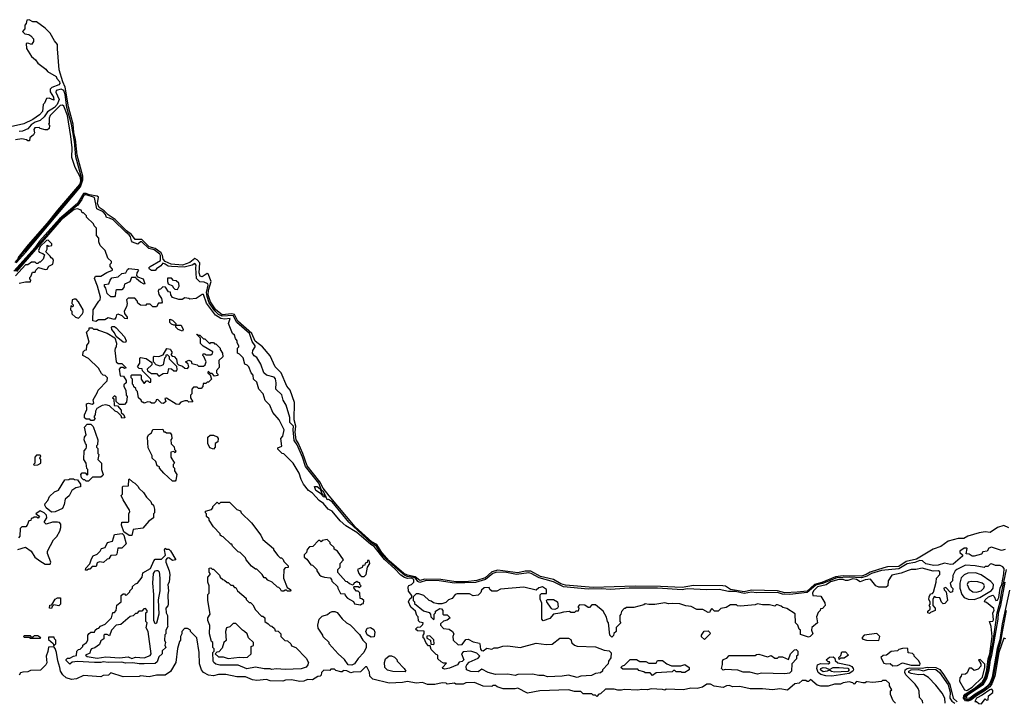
# Model space of a CAD drawing. Extents: x 2737310 to 2869991, y 870230 to 1012730.
# Tile 466 of 479: x 2830379 to 2838339, y 925731 to 931240. Entities that reach past the tile are written whole.
import ezdxf

# ---------------------------------------------------------------- set-up
doc = ezdxf.new("R2010")
doc.units = 0

msp = doc.modelspace()

# ---------------------------------------------------------------- linework, layer by layer
at = {"layer": '0CON02XD'}
for points in [[(2830349.5, 929275), (2830428.9, 929361.1), (2830547.4, 929505), (2830870.5, 929889.5), (2830889.6, 929945), (2830888.1, 929975), (2830842.8, 930145), (2830831.4, 930275), (2830817.1, 930327.1), (2830810.6, 930395), (2830772.4, 930535), (2830747.5, 930695), (2830727.1, 930737.1), (2830696.7, 930835), (2830685.7, 931005.7), (2830685, 931040), (2830660.3, 931070.3), (2830625, 931132), (2830585, 931172), (2830515, 931222.5), (2830485, 931223.3), (2830455, 931240), (2830437.5, 931235), (2830431.7, 931208.3), (2830420, 931195), (2830420, 931165), (2830402.5, 931145), (2830420, 931125), (2830451.7, 931121.7), (2830470, 931110), (2830490, 931085), (2830490, 931065), (2830475, 931040), (2830445, 931050), (2830431.7, 931048.3), (2830435, 931007.5), (2830475, 930943.3), (2830506.7, 930915), (2830525, 930887.5), (2830589.1, 930839.1), (2830605, 930820), (2830675, 930780), (2830680, 930765), (2830701.7, 930741.7), (2830702.5, 930725), (2830695, 930713.3), (2830638, 930692), (2830625, 930677.5), (2830626.1, 930656.1), (2830653.3, 930615), (2830655, 930590), (2830616.4, 930606.4), (2830595, 930602.5), (2830580, 930565), (2830570, 930555), (2830562.7, 930497.3), (2830539.3, 930470.7), (2830485, 930432.9), (2830412.5, 930397.5), (2830195, 930349.6)], [(2830341.7, 929278.3), (2830555, 929527.2), (2830865.4, 929894.6), (2830879, 929925), (2830881.9, 929955), (2830831.8, 930131.8), (2830822.1, 930255), (2830797.5, 930395), (2830760.6, 930530.6), (2830745.4, 930635), (2830735, 930668.8), (2830715, 930679.2), (2830673, 930667), (2830670, 930655), (2830698, 930595), (2830681.9, 930555), (2830659.8, 930530.2), (2830603.3, 930495), (2830576.7, 930455), (2830543.9, 930426.1), (2830505, 930410.8), (2830470.7, 930389.3), (2830445, 930356.7), (2830401.7, 930338.3), (2830375, 930337.5)], [(2830366.5, 929315), (2830450.2, 929419.8), (2830605, 929594.7), (2830688.3, 929701.7), (2830865, 929909.1), (2830873.8, 929935), (2830870.3, 929965), (2830826.2, 930045), (2830800, 930125), (2830803.8, 930205), (2830792.5, 930295), (2830764.2, 930465), (2830735, 930540), (2830725, 930548.8), (2830705, 930546), (2830624, 930465), (2830616.2, 930445), (2830617.5, 930405), (2830612.5, 930395), (2830620, 930385), (2830618.3, 930361.7), (2830605, 930350), (2830585, 930350), (2830545, 930360), (2830535, 930370), (2830500, 930365), (2830493, 930353), (2830497.5, 930325), (2830491.7, 930308.3), (2830460, 930285), (2830458.3, 930261.7), (2830445, 930260), (2830435, 930270), (2830395, 930276.7), (2830345, 930270)], [(2838375, 927131.9), (2838335, 927151.4), (2838283.8, 927135), (2838225, 927095.7), (2838185, 927100), (2838135, 927092), (2838045, 927065.5), (2838012.6, 927047.4), (2837965, 927047.3), (2837885, 927025.4), (2837826.6, 926983.4), (2837765, 926961.5), (2837629.3, 926880.7), (2837545, 926860.9), (2837485, 926821.2), (2837395, 926816.7), (2837365, 926809.1), (2837255, 926775.3), (2837221.4, 926755), (2837185, 926742.4), (2837035, 926745.3), (2836973.7, 926736.3), (2836865, 926691.7), (2836805, 926675.3), (2836745, 926622.4), (2836665, 926612.4), (2836565, 926608.8), (2836505, 926624.1), (2836295, 926628.8), (2836234.7, 926615.3), (2836125, 926635.9), (2836085, 926662.2), (2836064.6, 926665.4), (2835825, 926668.2), (2835735, 926649.7), (2835558.6, 926658.6), (2835355, 926660.7), (2835015, 926651.2), (2834790.7, 926670.7), (2834755, 926679.3), (2834695, 926714.6), (2834590, 926740), (2834511.5, 926781.5), (2834465, 926782.4), (2834405, 926770), (2834245, 926791.3), (2834195, 926776.8), (2834141, 926729), (2834075, 926707.2), (2833985, 926697.8), (2833905, 926697.2), (2833784.7, 926715.3), (2833655, 926719.3), (2833615, 926707.1), (2833577, 926737), (2833515, 926749.7), (2833483.6, 926763.6), (2833367.1, 926865), (2833305.3, 926935), (2833267.2, 926997.2), (2833225, 927020.3), (2833092.3, 927142.3), (2832880.5, 927390.5), (2832833.4, 927453.4), (2832806, 927505), (2832704.3, 927634.3), (2832668.7, 927735), (2832629, 927819), (2832613.9, 927845), (2832606, 927905), (2832612.2, 927955), (2832598.9, 928005), (2832601.2, 928145), (2832565, 928246.7), (2832538.6, 928278.6), (2832493.3, 928385), (2832445.5, 928435.5), (2832403, 928523), (2832342, 928595), (2832282.3, 928642.3), (2832256.4, 928705), (2832143.6, 928803.6), (2832115, 928856.1), (2832095, 928862.8), (2832015, 928855.3), (2831964.4, 928894.4), (2831920.8, 928960.8), (2831902.1, 929015), (2831904.2, 929055), (2831927.7, 929125), (2831903.6, 929186.4), (2831895, 929187.5), (2831855, 929161.4), (2831838.3, 929168.3), (2831830.4, 929195), (2831834.5, 929275), (2831815, 929298.9), (2831795, 929311.1), (2831755, 929278.8), (2831695, 929255.9), (2831602.9, 929262.9), (2831555, 929285.4), (2831537.5, 929305), (2831533.4, 929335), (2831521.8, 929355), (2831475, 929390.6), (2831425, 929405.4), (2831365, 929464.6), (2831313.6, 929463.6), (2831282.9, 929505), (2831243.6, 929533.6), (2831151.5, 929625), (2831092.9, 929662.9), (2831062.9, 929695), (2831022.5, 929722.5), (2831007.3, 929755), (2831015.7, 929805), (2831003.9, 929813.9), (2830944.3, 929824.3), (2830915, 929836.4), (2830895, 929835.3), (2830845.5, 929754.5), (2830735, 929660.6), (2830699.7, 929630.3), (2830540.2, 929449.8), (2830500.3, 929395), (2830332, 929208)], [(2838345, 926957.5), (2838315, 926950), (2838235, 926977.5), (2838215, 926967.5), (2838200, 926945), (2838165, 926940), (2838155, 926920), (2838095, 926903.3), (2838080, 926905), (2838055, 926920), (2838031.7, 926921.7), (2838040, 926965), (2838035, 926970), (2838015, 926967.5), (2837980, 926945), (2837980, 926935), (2838000, 926915), (2838000, 926905), (2837925, 926840), (2837905, 926837.5), (2837855, 926848.6), (2837805, 926830), (2837769.3, 926829.3), (2837705, 926843.3), (2837676.7, 926866.7), (2837655, 926868), (2837615, 926852), (2837555, 926842.5), (2837485, 926801.4), (2837347, 926787), (2837265, 926764.4), (2837227.1, 926742.9), (2837185, 926729.2), (2837085.9, 926734.1), (2836985, 926729.5), (2836868.1, 926681.9), (2836815, 926669.1), (2836745, 926609.2), (2836605, 926594.3), (2836546.2, 926596.2), (2836505, 926609.5), (2836335, 926608.1), (2836295, 926612.9), (2836235, 926602.2), (2836165, 926618.2), (2836108, 926618), (2836035, 926633.8), (2835935, 926631.2), (2835775, 926640.8), (2835735, 926632.5), (2835535, 926646.2), (2835305, 926645.4), (2835155, 926635.6), (2835081.3, 926638.7), (2834975, 926637.8), (2834775, 926656.5), (2834695, 926697.8), (2834578.8, 926728.8), (2834513.8, 926765), (2834495, 926769.1), (2834395.4, 926755.4), (2834315, 926771.5), (2834235, 926774), (2834204.2, 926765), (2834145.5, 926714.5), (2834065, 926690.5), (2833895, 926685.9), (2833770, 926705), (2833665, 926707.2), (2833615, 926690.9), (2833598.7, 926698.7), (2833578.2, 926725), (2833565, 926731.9), (2833510.5, 926740.5), (2833489.7, 926749.7), (2833435, 926797.1), (2833340.8, 926880.8), (2833298.9, 926928.9), (2833263.8, 926985), (2833221.4, 927011.4), (2833039.1, 927179.1), (2832905, 927344), (2832875, 927362.5), (2832865, 927360), (2832855, 927390), (2832845, 927380), (2832835, 927382.5), (2832811.7, 927411.7), (2832774, 927435), (2832763.6, 927466.4), (2832785, 927466.7), (2832807.5, 927447.5), (2832821.7, 927411.7), (2832845, 927390), (2832850, 927390), (2832846.2, 927405), (2832835.7, 927425), (2832818.3, 927438.3), (2832796.5, 927495), (2832688.9, 927628.9), (2832664.2, 927705), (2832621.4, 927805), (2832598.5, 927838.5), (2832589.4, 927925), (2832593.3, 927955), (2832562.5, 927985), (2832563.3, 928025), (2832533.3, 928125), (2832510, 928165), (2832497, 928207), (2832450, 928255), (2832452.5, 928305), (2832447, 928337), (2832435, 928350), (2832375, 928367.5), (2832352.5, 928385), (2832327.5, 928455), (2832295, 928510), (2832273.6, 928523.6), (2832260, 928545), (2832262.5, 928565), (2832282.5, 928595), (2832282.5, 928605), (2832258.1, 928638.1), (2832237.8, 928705), (2832133.6, 928793.6), (2832105, 928849.2), (2832015, 928843.2), (2831986.7, 928856.7), (2831955.7, 928885.7), (2831911.7, 928951.7), (2831893.5, 929003.5), (2831890, 929035), (2831902, 929095), (2831898.8, 929105), (2831869.3, 929119.3), (2831835, 929120), (2831808.3, 929148.3), (2831802.5, 929235), (2831806.7, 929255), (2831795, 929270), (2831773.3, 929256.7), (2831708.9, 929241.1), (2831605.5, 929245.5), (2831578, 929248), (2831556.2, 929265), (2831535, 929272.5), (2831519.7, 929250.3), (2831485, 929226.2), (2831475, 929212.5), (2831445, 929214), (2831427.5, 929225), (2831422.5, 929235), (2831432.5, 929245), (2831515.9, 929294.1), (2831518.5, 929335), (2831513.1, 929345), (2831465, 929381.1), (2831421.8, 929391.8), (2831365, 929444), (2831354.5, 929445.5), (2831335, 929426.2), (2831290.9, 929440.9), (2831281.9, 929451.9), (2831275.6, 929485), (2831265, 929502.5), (2831239.1, 929519.1), (2831135, 929621.9), (2831105, 929636.9), (2831080.8, 929640.8), (2831073.1, 929665), (2831055, 929686.2), (2831002.1, 929712.1), (2830985, 929804), (2830915, 929823.3), (2830905, 929825.3), (2830895, 929815.7), (2830882.5, 929787.5), (2830847.9, 929742.1), (2830775, 929688.1), (2830705.3, 929625), (2830603.8, 929506.2), (2830342.7, 929207.3)], [(2831020, 928965), (2831030, 928975), (2831033, 928997), (2831008.8, 929085), (2830983, 929147), (2830993, 929167), (2831035, 929167.5), (2831083, 929197), (2831130, 929215), (2831130, 929225), (2831110, 929245), (2831110, 929265), (2831120, 929275), (2831120, 929285), (2831091.7, 929311.7), (2831070, 929375), (2831030, 929415), (2831020, 929445), (2831020, 929475), (2831000, 929495), (2831000, 929555), (2830980, 929575), (2830975, 929590), (2830920, 929645), (2830920, 929655), (2830895, 929680), (2830885, 929680), (2830875, 929700), (2830845, 929712.5), (2830820, 929705), (2830715, 929622.5), (2830351.8, 929205)], [(2830375, 929110), (2830425, 929122.5), (2830465, 929120), (2830470, 929135), (2830460, 929145), (2830460, 929155), (2830470, 929165), (2830481.7, 929198.3), (2830505, 929200), (2830510, 929215), (2830531.7, 929238.3), (2830585, 929220), (2830600, 929225), (2830615, 929247.5), (2830647.5, 929265), (2830652.5, 929295), (2830647, 929307), (2830632.5, 929315), (2830625, 929330), (2830590, 929365), (2830600, 929385), (2830601.7, 929418.3), (2830615, 929410), (2830640, 929415), (2830638.3, 929428.3), (2830608.3, 929458.3), (2830595, 929456.7), (2830545, 929406), (2830530, 929375), (2830535, 929360), (2830565, 929350), (2830578.3, 929338.3), (2830570, 929305), (2830545, 929280), (2830535, 929280), (2830525, 929270), (2830515, 929270), (2830505, 929280), (2830475, 929280), (2830445, 929260), (2830425, 929257.5), (2830345, 929170)], [(2831145, 929000), (2831115, 929000), (2831087, 929027), (2831075, 929070), (2831063.3, 929085), (2831065, 929100), (2831100, 929105), (2831110, 929135), (2831125, 929153.3), (2831175, 929162.5), (2831205, 929187.5), (2831237, 929193), (2831249.3, 929220.7), (2831260.5, 929229.5), (2831335, 929220), (2831340, 929215), (2831326.4, 929193.6), (2831323.3, 929173.3), (2831332.5, 929162.5), (2831376.4, 929146.4), (2831390, 929105), (2831385, 929102.5), (2831355, 929117.5), (2831322.5, 929145), (2831317.5, 929157.5), (2831283, 929157), (2831269.3, 929120.7), (2831227, 929103), (2831220, 929075), (2831205, 929057.5), (2831165, 929056.7), (2831155, 929050), (2831151.7, 929008.3), (2831145, 929000)], [(2831655, 929060), (2831667.5, 929085), (2831665, 929110), (2831645, 929130), (2831621.7, 929131.7), (2831605, 929150), (2831575, 929150), (2831572.5, 929125), (2831580, 929105), (2831615, 929090), (2831620, 929075), (2831633, 929063), (2831655, 929060)], [(2838247.5, 926445), (2838257.5, 926465), (2838255, 926480), (2838195, 926530), (2838180, 926535), (2838185, 926550), (2838210, 926575), (2838245, 926590), (2838257, 926577), (2838270, 926545), (2838285, 926547.5), (2838295, 926570), (2838305.7, 926645), (2838320, 926675), (2838335, 926760), (2838338, 926805), (2838327, 926817), (2838305, 926827.5), (2838268.3, 926828.3), (2838235, 926842.5), (2838225, 926840), (2838205, 926820), (2838185, 926820), (2838175, 926812.5), (2838103, 926827), (2838025, 926832.5), (2837955, 926796.7), (2837942.5, 926785), (2837923, 926747), (2837920, 926705), (2837900, 926685), (2837910, 926655), (2837921.7, 926641.7), (2837920, 926615), (2837905, 926610), (2837865, 926650), (2837850, 926645), (2837851.7, 926631.7), (2837870, 926615), (2837880, 926545), (2837858.3, 926521.7), (2837845, 926520), (2837831.7, 926531.7), (2837818.3, 926568.3), (2837785, 926570), (2837771.7, 926578.3), (2837760, 926555), (2837760, 926505), (2837780, 926485), (2837780, 926465), (2837741.7, 926448.3), (2837735, 926440), (2837720, 926445), (2837721.7, 926458.3), (2837740, 926475), (2837740, 926495), (2837732.5, 926505), (2837740, 926515), (2837740, 926535), (2837730, 926555), (2837732.5, 926575), (2837741.7, 926598.3), (2837758.3, 926601.7), (2837767, 926613), (2837788.8, 926695), (2837790, 926725), (2837817.5, 926755), (2837817, 926777), (2837806.4, 926786.4), (2837765, 926783.8), (2837673.6, 926806.4), (2837623.6, 926796.4), (2837585, 926796.7), (2837561.7, 926788.3), (2837505, 926766.2), (2837429.5, 926750.5), (2837400, 926705), (2837396.7, 926665), (2837385, 926652.5), (2837325, 926652.5), (2837300, 926665), (2837257, 926717), (2837215, 926712.5), (2837175, 926697.5), (2837145, 926715.8), (2837115, 926721.4), (2837075, 926707.5), (2837055, 926707.5), (2837035, 926715.8), (2837000, 926715), (2836935, 926695.6), (2836898, 926672), (2836827.5, 926655), (2836797.5, 926625), (2836787.5, 926605), (2836790, 926585), (2836855, 926580), (2836887, 926527), (2836890, 926505), (2836868.3, 926481.7), (2836851.7, 926478.3), (2836850, 926465), (2836835, 926450), (2836820, 926415), (2836830, 926365), (2836781.7, 926328.3), (2836780, 926305), (2836790, 926275), (2836770, 926255), (2836755, 926250), (2836691.7, 926271.7), (2836690, 926305), (2836680, 926315), (2836670, 926345), (2836650, 926365), (2836648.3, 926438.3), (2836581.7, 926481.7), (2836548.3, 926488.3), (2836535, 926500), (2836505, 926510), (2836495, 926510), (2836485, 926500), (2836441.7, 926511.7), (2836385, 926510), (2836345, 926520), (2836325, 926510), (2836205, 926500), (2836183, 926503), (2836175, 926510), (2836125, 926510), (2836091.7, 926488.3), (2836048.3, 926481.7), (2836025, 926460), (2835995, 926460), (2835975, 926480), (2835960, 926465), (2835958.3, 926451.7), (2835945, 926447.5), (2835901.7, 926471.7), (2835853, 926473), (2835807, 926497), (2835763, 926503), (2835715, 926520), (2835655, 926522.5), (2835625, 926517.5), (2835595, 926527.5), (2835515, 926512.5), (2835465, 926512.5), (2835435, 926520), (2835425, 926510), (2835345, 926490), (2835285, 926490), (2835275, 926480), (2835265, 926480), (2835243, 926457), (2835240, 926435), (2835230, 926425), (2835230, 926375), (2835240, 926365), (2835201.7, 926328.3), (2835200, 926295), (2835181.7, 926278.3), (2835178.3, 926261.7), (2835165, 926250), (2835150, 926265), (2835140, 926365), (2835130, 926375), (2835121.7, 926411.7), (2835095, 926460), (2835035, 926510), (2835005, 926510), (2834985, 926490), (2834975, 926490), (2834947, 926507), (2834905, 926510), (2834890, 926495), (2834900, 926485), (2834895, 926460), (2834875, 926460), (2834865, 926450), (2834835, 926450), (2834825, 926457.5), (2834775, 926452.5), (2834745, 926442.5), (2834693.6, 926436.4), (2834665, 926400), (2834611.7, 926381.7), (2834600, 926395), (2834600, 926525), (2834587, 926557), (2834586.4, 926583.6), (2834587.5, 926592.5), (2834598.3, 926601.7), (2834636.7, 926603.3), (2834637.5, 926635), (2834605, 926657.5), (2834575, 926647.5), (2834555, 926630), (2834455, 926653.3), (2834265, 926637.5), (2834235, 926620), (2834195, 926620), (2834180, 926635), (2834175, 926650), (2834135, 926647.5), (2834111.7, 926628.3), (2834108.3, 926611.7), (2834085, 926590), (2834045, 926582.5), (2834015, 926600), (2833915, 926600), (2833900, 926595), (2833875, 926562.5), (2833845, 926550), (2833825, 926530), (2833791.7, 926518.3), (2833758.3, 926518.3), (2833725, 926527.5), (2833705, 926540), (2833690, 926545), (2833647, 926587), (2833605, 926600), (2833585, 926600), (2833560, 926575), (2833560, 926545), (2833570, 926535), (2833571.7, 926521.7), (2833643, 926463), (2833688.3, 926448.3), (2833700, 926435), (2833703, 926413), (2833725, 926392.5), (2833730, 926395), (2833730, 926435), (2833740, 926445), (2833741.7, 926458.3), (2833775, 926480), (2833788.3, 926478.3), (2833800, 926465), (2833800, 926435), (2833805, 926430), (2833835, 926430), (2833860, 926405), (2833835, 926387.5), (2833805, 926380), (2833781.7, 926358.3), (2833780, 926345), (2833805, 926320), (2833850, 926315), (2833877.5, 926295), (2833887.5, 926275), (2833880, 926255), (2833882.5, 926225), (2833925, 926186.7), (2833955, 926190), (2833985, 926230), (2834005, 926232.5), (2834045, 926212.5), (2834095, 926200), (2834100, 926195), (2834103, 926153), (2834111.7, 926141.7), (2834125, 926140), (2834155, 926160), (2834195, 926152.5), (2834215, 926162.5), (2834245, 926163.3), (2834285, 926176.2), (2834325, 926178.8), (2834425, 926166.7), (2834555, 926200), (2834635, 926188.8), (2834685, 926192.5), (2834745, 926240), (2834815, 926240), (2834835, 926230), (2834843, 926203), (2834863.6, 926183.6), (2834885, 926177.5), (2835035, 926170), (2835103, 926143), (2835145, 926140), (2835161.7, 926121.7), (2835157, 926083), (2835140, 926055), (2835137, 926033), (2835090, 925985), (2835090, 925975), (2835075, 925960), (2835033, 925957), (2835001.7, 925938.3), (2834916.7, 925933.3), (2834885, 925922.5), (2834815, 925942.5), (2834765, 925933.3), (2834645, 925930), (2834615, 925940), (2834575, 925940), (2834525, 925950), (2834405, 925947.5), (2834385, 925940), (2834325, 925950), (2834225, 925947.5), (2834165, 925962.5), (2834115, 925990), (2834085, 925970), (2834025, 925972.5), (2833990, 925985), (2833987.5, 926015), (2833993, 926027), (2834011.7, 926048.3), (2834085, 926080), (2834100, 926095), (2834075, 926120), (2834025, 926137.5), (2833965, 926130), (2833950, 926115), (2833970, 926065), (2833957, 926053), (2833931.7, 926048.3), (2833917.5, 926025), (2833855, 925998.8), (2833815, 925991.2), (2833800, 925995), (2833797.5, 926005), (2833828.3, 926038.3), (2833805, 926040), (2833785, 926050), (2833760, 926075), (2833760, 926105), (2833745, 926110), (2833705, 926150), (2833698.3, 926178.3), (2833685, 926180), (2833665, 926200), (2833648.3, 926238.3), (2833640, 926245), (2833640, 926265), (2833650, 926275), (2833648.3, 926298.3), (2833595, 926300), (2833580, 926315), (2833595, 926330), (2833618.3, 926331.7), (2833638.3, 926351.7), (2833640, 926365), (2833615, 926370), (2833601.7, 926381.7), (2833600, 926415), (2833590, 926425), (2833578.3, 926458.3), (2833541.7, 926491.7), (2833522.5, 926535), (2833531.7, 926558.3), (2833548.3, 926571.7), (2833550, 926585), (2833522, 926622), (2833518.6, 926655), (2833525, 926666.7), (2833546.1, 926673.9), (2833566.1, 926693.9), (2833564, 926715), (2833546.7, 926725), (2833514.1, 926724.1), (2833491.1, 926731.1), (2833461.5, 926751.5), (2833410.9, 926800.9), (2833327, 926877), (2833245, 926982.5), (2833217.4, 926997.4), (2833105, 927095.6), (2833015, 927150), (2832970, 927190), (2832905, 927266.7), (2832873.6, 927283.6), (2832835, 927328.8), (2832800, 927355), (2832745, 927413.3), (2832712.5, 927435), (2832672.5, 927485), (2832653.6, 927523.6), (2832638.8, 927575), (2832590, 927655), (2832515, 927730), (2832500, 927735), (2832465, 927770), (2832465, 927780), (2832497, 927793), (2832490, 927855), (2832507, 927873), (2832517.5, 927925), (2832476.7, 928005), (2832426.7, 928065), (2832400, 928125), (2832363, 928163), (2832347, 928217), (2832313, 928253), (2832295, 928310), (2832270, 928335), (2832267, 928367), (2832250, 928385), (2832232.5, 928435), (2832216.7, 928446.7), (2832200, 928455), (2832186.1, 928506.1), (2832156.4, 928536.4), (2832140, 928545), (2832140, 928585), (2832150, 928595), (2832150, 928605), (2832138.3, 928628.3), (2832137.5, 928645), (2832123.3, 928663.3), (2832115, 928690), (2832100, 928705), (2832066.7, 928785), (2832080, 928825), (2832035, 928820), (2832005, 928825.7), (2831963, 928853), (2831890, 928950), (2831865, 929020), (2831855, 929020), (2831805, 928987.5), (2831755, 928980), (2831747, 928987), (2831715, 928992.5), (2831691.7, 928978.3), (2831665, 928977.5), (2831613.6, 928993.6), (2831600, 929015), (2831598.3, 929038.3), (2831581.7, 929041.7), (2831558.3, 929078.3), (2831535, 929080), (2831517, 929063), (2831505, 929060), (2831497.5, 929045), (2831505, 929020), (2831526.4, 928986.4), (2831531.7, 928958.3), (2831525, 928950), (2831501.7, 928948.3), (2831485, 928920), (2831455, 928920), (2831435, 928940), (2831405, 928940), (2831395, 928930), (2831355, 928932.5), (2831335, 928950), (2831328.3, 928968.3), (2831310, 928990), (2831255, 928990), (2831242.5, 928975), (2831246.7, 928945), (2831241.7, 928918.3), (2831223.3, 928885), (2831227.5, 928865), (2831247.5, 928835), (2831248.3, 928821.7), (2831230, 928825), (2831207, 928847), (2831175, 928860), (2831162.5, 928855), (2831157, 928833), (2831145, 928817.5), (2831095, 928830), (2831067, 928813), (2831017, 928813), (2830995, 928800), (2830970, 928805), (2830972.5, 928895), (2831020, 928965)], [(2830855, 928827.5), (2830885, 928860), (2830892.5, 928875), (2830892.5, 928895), (2830855, 928960), (2830835, 928980), (2830818.3, 928981.7), (2830802.5, 928975), (2830800, 928945), (2830810, 928935), (2830810, 928925), (2830805, 928920), (2830791.7, 928928.3), (2830790, 928895), (2830800, 928885), (2830801.7, 928861.7), (2830830, 928835), (2830855, 928827.5)], [(2831695, 928722.5), (2831660, 928735), (2831640, 928755), (2831640, 928770), (2831625, 928770), (2831605, 928780), (2831593, 928793), (2831591.7, 928818.3), (2831615, 928812.5), (2831640, 928785), (2831640, 928770), (2831685, 928770), (2831700, 928735), (2831695, 928722.5)], [(2830975, 928000), (2830955, 928000), (2830945, 928010), (2830915, 928010), (2830903, 928023), (2830903.6, 928046.4), (2830921.7, 928088.3), (2830920, 928135), (2830935, 928140), (2830965, 928132.5), (2830978.3, 928141.7), (2830973, 928167), (2831006.1, 928223.9), (2831013, 928247), (2831085, 928320), (2831087.5, 928345), (2831070, 928365), (2831055, 928367.5), (2831040, 928380), (2831015, 928422.5), (2830935, 928502.5), (2830890, 928525), (2830892.5, 928555), (2830905, 928570), (2830918.3, 928571.7), (2830923, 928607), (2830940, 928635), (2830920, 928715), (2830940, 928735), (2830941.7, 928748.3), (2830965, 928750), (2830975, 928740), (2831005, 928740), (2831015, 928730), (2831086.7, 928706.7), (2831148.3, 928668.3), (2831162.5, 928625), (2831160, 928595), (2831150, 928585), (2831147.5, 928565), (2831160, 928475), (2831175, 928460), (2831205, 928460), (2831240, 928425), (2831225, 928420), (2831215, 928430), (2831195, 928430), (2831182.5, 928415), (2831191.7, 928361.7), (2831218.3, 928358.3), (2831240, 928325), (2831240, 928305), (2831221.7, 928288.3), (2831220, 928275), (2831237, 928247), (2831240, 928205), (2831247.5, 928195), (2831241.7, 928148.3), (2831225, 928130), (2831185, 928130), (2831160, 928155), (2831158.3, 928188.3), (2831145, 928200), (2831130, 928185), (2831140, 928175), (2831141.7, 928121.7), (2831168.3, 928118.3), (2831200, 928085), (2831200, 928065), (2831220, 928045), (2831228.3, 928021.7), (2831205, 928020), (2831198.3, 928038.3), (2831168.3, 928068.3), (2831150, 928075), (2831105, 928120), (2831075, 928127.5), (2831045, 928122.5), (2831003.6, 928096.4), (2830992.5, 928075), (2830990, 928045), (2830980, 928035), (2830980, 928025), (2830990, 928015), (2830985, 928010), (2830975, 928000)], [(2831235, 928630), (2831215, 928632.5), (2831160, 928680), (2831145, 928710), (2831122.5, 928735), (2831120, 928755), (2831125, 928760), (2831145, 928760), (2831159.3, 928749.3), (2831226.4, 928676.4), (2831240, 928645), (2831235, 928630)], [(2831665, 928130), (2831643, 928133), (2831565, 928180), (2831551.7, 928178.3), (2831560, 928155), (2831541.7, 928138.3), (2831525, 928140), (2831495, 928170), (2831481.7, 928168.3), (2831480, 928155), (2831465, 928140), (2831445, 928140), (2831435, 928150), (2831415, 928152.5), (2831385, 928140), (2831375, 928150), (2831365, 928150), (2831360, 928165), (2831340, 928185), (2831330, 928235), (2831320, 928245), (2831318.3, 928258.3), (2831301.7, 928271.7), (2831300, 928285), (2831290, 928295), (2831290, 928335), (2831280, 928345), (2831280, 928365), (2831285, 928370), (2831355, 928370), (2831360, 928365), (2831360, 928335), (2831381.7, 928301.7), (2831388.3, 928301.7), (2831405, 928320), (2831415, 928320), (2831425, 928310), (2831438.3, 928311.7), (2831440, 928335), (2831371.7, 928401.7), (2831368.3, 928418.3), (2831345, 928420), (2831330, 928435), (2831350, 928465), (2831350, 928505), (2831355, 928510), (2831401.7, 928501.7), (2831448.3, 928468.3), (2831448.3, 928451.7), (2831410, 928415), (2831411.7, 928401.7), (2831445, 928380), (2831485, 928380), (2831505, 928360), (2831538.3, 928381.7), (2831576.7, 928383.3), (2831585, 928420), (2831605, 928417.5), (2831625, 928402.5), (2831648.3, 928401.7), (2831652.5, 928415), (2831648.3, 928438.3), (2831590, 928495), (2831590, 928515), (2831575, 928530), (2831561.7, 928528.3), (2831560, 928515), (2831550, 928505), (2831538.3, 928451.7), (2831515, 928440), (2831481.7, 928451.7), (2831460, 928475), (2831460, 928515), (2831465, 928520), (2831505, 928517.5), (2831538.3, 928531.7), (2831568.3, 928581.7), (2831598.3, 928578.3), (2831600, 928565), (2831610, 928555), (2831610, 928545), (2831600, 928535), (2831611.7, 928521.7), (2831628.3, 928518.3), (2831647.5, 928497.5), (2831652.5, 928462.5), (2831661.7, 928451.7), (2831695, 928440), (2831715, 928422.5), (2831735, 928420), (2831747, 928433), (2831740, 928455), (2831720, 928475), (2831745, 928487.5), (2831765, 928480), (2831771.7, 928461.7), (2831815, 928450), (2831825, 928440), (2831865, 928440), (2831878.3, 928451.7), (2831887.5, 928475), (2831868.3, 928518.3), (2831860, 928525), (2831861.7, 928538.3), (2831875, 928540), (2831885, 928530), (2831925, 928530), (2831938.3, 928541.7), (2831940, 928555), (2831861.7, 928601.7), (2831841.7, 928621.7), (2831840, 928665), (2831810, 928695), (2831815, 928700), (2831820, 928690), (2831835, 928690), (2831865, 928660), (2831875, 928660), (2831915, 928620), (2831925, 928630), (2831945, 928630), (2831955, 928620), (2831965, 928620), (2832000, 928585), (2832000, 928575), (2832017.5, 928545), (2832020, 928515), (2831990, 928485), (2831991.7, 928428.3), (2831970, 928405), (2831970, 928385), (2831980, 928375), (2831980, 928365), (2831955, 928360), (2831935, 928380), (2831921.7, 928381.7), (2831901.7, 928398.3), (2831900, 928385), (2831918.3, 928368.3), (2831930, 928335), (2831905, 928310), (2831895, 928310), (2831885, 928300), (2831861.7, 928298.3), (2831860, 928275), (2831845, 928260), (2831825, 928260), (2831815, 928270), (2831785, 928270), (2831770, 928255), (2831770, 928215), (2831760, 928205), (2831760, 928185), (2831778.3, 928151.7), (2831745, 928150), (2831735, 928160), (2831715, 928160), (2831681.7, 928148.3), (2831665, 928130)], [(2830935, 927510), (2830915, 927510), (2830905, 927520), (2830895, 927520), (2830878.3, 927538.3), (2830872.5, 927565), (2830885, 927577.5), (2830907.5, 927577.5), (2830925, 927560), (2830930, 927565), (2830930, 927605), (2830923, 927613), (2830917, 927657), (2830897.5, 927685), (2830900, 927755), (2830917, 927773), (2830920, 927785), (2830920, 927805), (2830910, 927815), (2830900, 927845), (2830902.5, 927865), (2830917.5, 927885), (2830902.5, 927947.5), (2830925, 927970), (2830955, 927970), (2830971.7, 927951.7), (2831010, 927845), (2831007.5, 927805), (2831000, 927795), (2831000, 927785), (2831010, 927775), (2831010, 927735), (2831017.5, 927725), (2831010, 927685), (2831040, 927655), (2831040, 927605), (2831052.5, 927565), (2831050, 927555), (2831035, 927542.5), (2830968.3, 927541.7), (2830935, 927510)], [(2831635, 927510), (2831615, 927510), (2831543.6, 927573.6), (2831510, 927615), (2831510, 927625), (2831490, 927635), (2831478.3, 927668.3), (2831450, 927695), (2831450, 927715), (2831418.3, 927778.3), (2831412.5, 927865), (2831420, 927885), (2831445, 927900), (2831455, 927927.5), (2831535, 927930), (2831545, 927910), (2831555, 927910), (2831565, 927900), (2831595, 927900), (2831607.5, 927885), (2831610, 927855), (2831600, 927845), (2831603, 927813), (2831627, 927787), (2831630, 927765), (2831640, 927755), (2831635, 927740), (2831625, 927750), (2831600, 927745), (2831600, 927705), (2831630, 927655), (2831620, 927645), (2831620, 927625), (2831630, 927615), (2831630, 927595), (2831650, 927565), (2831641.7, 927518.3), (2831635, 927510)], [(2831945, 927770), (2831915, 927780), (2831900, 927815), (2831900, 927865), (2831918.3, 927881.7), (2831945, 927882.5), (2831975, 927867.5), (2831982.5, 927855), (2831981.7, 927828.3), (2831960, 927815), (2831960, 927785), (2831945, 927770)], [(2830495, 927640), (2830525, 927642.5), (2830550, 927655), (2830550, 927685), (2830542.5, 927695), (2830550, 927715), (2830545, 927720), (2830515, 927720), (2830500, 927705), (2830500, 927655), (2830490, 927645), (2830495, 927640)], [(2830635, 927260), (2830593.3, 927295), (2830582.5, 927315), (2830585, 927330), (2830607, 927353), (2830620, 927385), (2830660, 927425), (2830693, 927437), (2830745, 927520), (2830777, 927523), (2830785, 927530), (2830815, 927530), (2830823, 927523), (2830845, 927520), (2830870, 927485), (2830870, 927465), (2830833, 927457), (2830800, 927435), (2830779.3, 927390.7), (2830747.5, 927365), (2830739.3, 927320.7), (2830725, 927290), (2830665, 927263.3), (2830635, 927260)], [(2831285, 927070), (2831265, 927070), (2831221.7, 927101.7), (2831202.5, 927155), (2831205, 927177.5), (2831255, 927180), (2831260, 927185), (2831260, 927245), (2831270, 927265), (2831267, 927277), (2831215, 927360), (2831200, 927395), (2831210, 927405), (2831210, 927465), (2831215, 927470), (2831258.3, 927471.7), (2831260, 927525), (2831265, 927530), (2831290, 927505), (2831310, 927495), (2831335, 927470), (2831345, 927450), (2831379.3, 927419.3), (2831405, 927380), (2831440, 927345), (2831445, 927330), (2831460, 927315), (2831470, 927285), (2831470, 927255), (2831460, 927245), (2831460, 927215), (2831423.6, 927186.4), (2831375, 927130), (2831295, 927120), (2831285, 927070)], [(2832565, 926620), (2832545, 926620), (2832535, 926630), (2832525, 926630), (2832515, 926620), (2832495, 926620), (2832488.3, 926638.3), (2832475, 926650), (2832463.6, 926653.6), (2832420, 926695), (2832385, 926710), (2832368.3, 926728.3), (2832355, 926730), (2832340, 926755), (2832295, 926800), (2832285, 926800), (2832253.6, 926823.6), (2832210, 926875), (2832205, 926890), (2832160, 926935), (2832145, 926940), (2832100, 926985), (2832095, 927000), (2832085, 927000), (2832025, 927060), (2832010, 927065), (2832000, 927075), (2832000, 927085), (2831945, 927140), (2831910, 927195), (2831910, 927205), (2831890, 927225), (2831890, 927245), (2831880, 927255), (2831881.7, 927268.3), (2831928.3, 927281.7), (2831940, 927295), (2831940, 927305), (2831975, 927340), (2831985, 927330), (2831995, 927330), (2832005, 927340), (2832075, 927340), (2832135, 927280), (2832165, 927270), (2832170, 927255), (2832253, 927173), (2832327.5, 927075), (2832345, 927040), (2832430, 926965), (2832430, 926955), (2832465, 926910), (2832485, 926890), (2832495, 926890), (2832508.3, 926878.3), (2832515, 926860), (2832550, 926825), (2832548.3, 926811.7), (2832525, 926810), (2832513, 926797), (2832511.2, 926725), (2832541.7, 926651.7), (2832567.5, 926635), (2832570, 926625), (2832565, 926620)], [(2830625, 926840), (2830630, 926855), (2830602.5, 926925), (2830602.5, 926945), (2830653, 927037), (2830678.3, 927061.7), (2830702.5, 927105), (2830712.5, 927135), (2830711.7, 927161.7), (2830700, 927175), (2830685, 927180), (2830645, 927180), (2830591.7, 927161.7), (2830580, 927175), (2830580, 927185), (2830597, 927213), (2830596.7, 927235), (2830577.5, 927255), (2830545, 927270), (2830510, 927245), (2830538.3, 927228.3), (2830528.3, 927211.7), (2830515, 927220), (2830495, 927220), (2830485, 927210), (2830471.7, 927208.3), (2830468.3, 927191.7), (2830451.7, 927188.3), (2830440, 927155), (2830428.3, 927141.7), (2830395, 927140), (2830381.7, 927128.3), (2830380, 927065), (2830368.3, 927051.7)], [(2830925, 926790), (2830911.7, 926791.7), (2830913, 926807), (2830947, 926843), (2830958.3, 926881.7), (2830973.6, 926906.4), (2831005, 926920), (2831030, 926945), (2831040, 926965), (2831070, 926975), (2831090, 927015), (2831130, 927025), (2831145, 927080), (2831208.3, 927088.3), (2831220, 927075), (2831240, 927005), (2831205, 926970), (2831171.7, 926968.3), (2831165, 926920), (2831155, 926912.5), (2831115, 926910), (2831098.3, 926881.7), (2831085, 926880), (2831057, 926853), (2831025, 926857.5), (2831005, 926850), (2830998.3, 926821.7), (2830965, 926820), (2830945, 926800), (2830935, 926800), (2830925, 926790)], [(2833135, 926510), (2833145, 926520), (2833158.3, 926521.7), (2833160, 926545), (2833145, 926560), (2833131.7, 926561.7), (2833128.3, 926608.3), (2833115, 926620), (2833101.7, 926621.7), (2833081.7, 926641.7), (2833080, 926655), (2833085, 926660), (2833115, 926660), (2833125, 926650), (2833140, 926665), (2833130, 926675), (2833128.3, 926688.3), (2833115, 926690), (2833105, 926700), (2833095, 926690), (2833081.7, 926688.3), (2833075, 926670), (2833045, 926680), (2833027, 926697), (2833015, 926700), (2832951.7, 926771.7), (2832950, 926795), (2832970, 926815), (2832970, 926845), (2832997.5, 926875), (2832947.5, 926945), (2832921.7, 926961.7), (2832920, 926975), (2832890, 927005), (2832890, 927015), (2832865, 927037.5), (2832825, 927030), (2832815, 927020), (2832805, 927030), (2832795, 927030), (2832748.3, 926981.7), (2832721.7, 926978.3), (2832703, 926957), (2832697, 926933), (2832680, 926915), (2832680, 926895), (2832700, 926880), (2832733.6, 926833.6), (2832745, 926830), (2832780, 926795), (2832780, 926785), (2832803.6, 926753.6), (2832815, 926742.5), (2832843, 926733), (2832888.3, 926728.3), (2832900, 926715), (2832901.7, 926701.7), (2832948.3, 926658.3), (2832950, 926645), (2832973.6, 926603.6), (2833008.3, 926598.3), (2833010, 926585), (2833030, 926565), (2833078.3, 926538.3), (2833085, 926520), (2833135, 926510)], [(2830365, 926956.7), (2830427, 926977), (2830472.5, 926945), (2830502.5, 926895), (2830542.5, 926865), (2830585, 926840), (2830625, 926840)], [(2830785, 926030), (2830755, 926060), (2830755, 926070), (2830765, 926080), (2830785, 926080), (2830813, 926097), (2830838.3, 926101.7), (2830840, 926135), (2830855, 926150), (2830868.3, 926151.7), (2830890, 926175), (2830890, 926185), (2830920, 926205), (2830930, 926225), (2830930, 926265), (2830941.7, 926278.3), (2830955, 926290), (2830985, 926290), (2830990, 926305), (2831005, 926320), (2831018.3, 926321.7), (2831031.7, 926338.3), (2831070, 926355), (2831120, 926405), (2831131.7, 926448.3), (2831145, 926450), (2831160, 926465), (2831163, 926507), (2831200, 926535), (2831200, 926585), (2831215, 926600), (2831225, 926600), (2831235, 926590), (2831245, 926592.5), (2831270, 926615), (2831270, 926625), (2831290, 926645), (2831291.7, 926658.3), (2831315, 926680), (2831330, 926685), (2831370, 926735), (2831375, 926770), (2831437.5, 926805), (2831463.3, 926866.7), (2831475, 926880), (2831525, 926880), (2831558.3, 926911.7), (2831550, 926955), (2831555, 926970), (2831565, 926960), (2831585, 926960), (2831598.3, 926948.3), (2831640, 926875), (2831615, 926870), (2831585, 926890), (2831571.7, 926888.3), (2831560, 926875), (2831560, 926855), (2831587.5, 926785), (2831592.5, 926755), (2831587.5, 926695), (2831577.5, 926675), (2831582.5, 926625), (2831577.5, 926595), (2831580, 926515), (2831577, 926503), (2831560, 926485), (2831562.5, 926445), (2831572.5, 926425), (2831572.5, 926345), (2831577.5, 926335), (2831560, 926305), (2831560, 926275), (2831553, 926267), (2831550, 926225), (2831557.5, 926205), (2831552.5, 926185), (2831560, 926165), (2831531.7, 926138.3), (2831530, 926115), (2831505, 926090), (2831491.2, 926048.8), (2831473.6, 926036.4), (2831385, 926033.3), (2831345, 926033.3), (2831293, 926043), (2831235, 926040), (2831205, 926046.7), (2831095, 926043.3), (2831055, 926050), (2831035, 926043.3), (2830985, 926043.3), (2830845, 926052.5), (2830803, 926047), (2830785, 926030)], [(2832525, 925986.7), (2832455, 925992.5), (2832415, 925987.5), (2832405, 925992.5), (2832355, 925992.5), (2832285, 926007.5), (2832215, 925993.3), (2832145, 926022.5), (2831996.4, 926023.6), (2831965, 926030), (2831947.5, 926045), (2831942.5, 926055), (2831940, 926125), (2831950, 926135), (2831950, 926155), (2831940, 926165), (2831940, 926205), (2831930, 926215), (2831912.5, 926275), (2831917, 926343), (2831900, 926385), (2831900, 926405), (2831917.5, 926435), (2831900, 926545), (2831900, 926595), (2831910, 926605), (2831910, 926665), (2831900, 926695), (2831900, 926735), (2831920, 926755), (2831920, 926765), (2831910, 926775), (2831911.7, 926808.3), (2831925, 926810), (2831935, 926800), (2831945, 926800), (2831995, 926750), (2832000, 926735), (2832020, 926715), (2832035, 926710), (2832055, 926690), (2832065, 926690), (2832085, 926670), (2832098.3, 926668.3), (2832115, 926650), (2832125, 926650), (2832140, 926625), (2832210, 926565), (2832210, 926555), (2832221.7, 926541.7), (2832235, 926530), (2832245, 926530), (2832265, 926510), (2832285, 926470), (2832335, 926420), (2832345, 926420), (2832360, 926405), (2832360, 926375), (2832388.3, 926358.3), (2832405, 926340), (2832418.3, 926338.3), (2832438.3, 926318.3), (2832445, 926300), (2832468.3, 926298.3), (2832490, 926275), (2832490, 926255), (2832521.7, 926221.7), (2832545, 926220), (2832570, 926195), (2832575, 926180), (2832610, 926165), (2832695, 926080), (2832712.5, 926045), (2832707.5, 926025), (2832693.6, 926006.4), (2832655, 925993.3), (2832525, 925986.7)], [(2833165, 926740), (2833180, 926755), (2833190, 926815), (2833210, 926845), (2833205, 926870), (2833191.7, 926868.3), (2833188.3, 926851.7), (2833171.7, 926848.3), (2833168.3, 926831.7), (2833151.7, 926828.3), (2833148.3, 926811.7), (2833110, 926795), (2833120, 926765), (2833131.7, 926751.7), (2833145, 926740), (2833165, 926740)], [(2831475, 926357.5), (2831464.3, 926384.3), (2831462.9, 926595), (2831454.2, 926685), (2831461.4, 926765), (2831474, 926785), (2831485, 926789.2), (2831497, 926787), (2831506.8, 926776.8), (2831513.1, 926725), (2831511.9, 926625), (2831497.7, 926552.3), (2831502.9, 926435), (2831485, 926362.5), (2831475, 926357.5)], [(2838095, 926554.4), (2838140.3, 926569.7), (2838234.7, 926625.3), (2838249.4, 926645), (2838250.8, 926675), (2838230.6, 926700.6), (2838152.6, 926752.6), (2838105, 926768.6), (2838045, 926766.9), (2838015, 926754.3), (2837991.4, 926728.6), (2837978.1, 926685), (2837979.4, 926645), (2837995.5, 926595.5), (2838015, 926570.8), (2838045.6, 926555.6), (2838095, 926554.4)], [(2838353.7, 926465), (2838322.9, 926292.9), (2838308.9, 926211.1), (2838286.2, 926135), (2838249.4, 925925), (2838227.5, 925872.5), (2838177.1, 925822.9), (2838056.1, 925743.9), (2838032.9, 925742.9), (2838022.7, 925752.7), (2838020.5, 925765), (2838034.2, 925785.8), (2838165, 925875.9), (2838189.4, 925915), (2838208.3, 925985), (2838219, 926071), (2838246.5, 926195), (2838280.8, 926445), (2838305, 926533.8), (2838316.8, 926605), (2838357.5, 926795)], [(2838379.9, 926630.1), (2838321.9, 926358.1), (2838302.2, 926227.8), (2838282.1, 926157.9), (2838241, 925925), (2838225, 925883.8), (2838205, 925856.5), (2838175, 925831), (2838102.2, 925787.8), (2838060, 925755), (2838035, 925752.5), (2838030.3, 925765), (2838047.7, 925785), (2838170.4, 925869.6), (2838197.8, 925915), (2838216, 925984), (2838226.1, 926065), (2838239, 926105), (2838289.5, 926395), (2838293.1, 926445), (2838310.3, 926505), (2838345.2, 926694.8)], [(2838115, 926614), (2838152.5, 926625), (2838173.3, 926645), (2838180, 926665), (2838172.5, 926675), (2838160, 926685), (2838125, 926696.2), (2838075, 926700), (2838047, 926693), (2838040, 926675), (2838056.1, 926636.1), (2838085, 926616.7), (2838115, 926614)], [(2830635, 926480), (2830620, 926485), (2830621.7, 926508.3), (2830638.3, 926511.7), (2830665, 926556.7), (2830685, 926567.5), (2830708.3, 926568.3), (2830710, 926515), (2830695, 926502.5), (2830655, 926510), (2830641.7, 926498.3), (2830635, 926480)], [(2831285, 926077.5), (2831315, 926086.7), (2831385, 926083.3), (2831435, 926102.5), (2831442.5, 926115), (2831417.5, 926295), (2831402.5, 926325), (2831410, 926365), (2831400, 926375), (2831400, 926445), (2831410, 926455), (2831410, 926465), (2831395, 926480), (2831381.7, 926478.3), (2831365, 926460), (2831341.7, 926458.3), (2831325, 926440), (2831315, 926440), (2831297, 926423), (2831273, 926417), (2831197, 926353), (2831160, 926345), (2831120, 926305), (2831105, 926260), (2831085, 926270), (2831065, 926270), (2831060, 926265), (2831060, 926235), (2831035, 926220), (2831025, 926190), (2830987, 926163), (2830960, 926155), (2830950, 926145), (2830945, 926120), (2830910, 926105), (2830925, 926092.5), (2831005, 926080), (2831075, 926090), (2831185, 926083.3), (2831255, 926090), (2831285, 926077.5)], [(2834705, 926472.9), (2834685, 926475.8), (2834674.6, 926484.6), (2834640.8, 926535), (2834638.8, 926545), (2834645.9, 926554.1), (2834695, 926554.3), (2834726.7, 926535), (2834731.2, 926495), (2834725.8, 926484.2), (2834705, 926472.9)], [(2833065, 926024), (2833035, 926026.2), (2833005, 926067.5), (2832952.5, 926115), (2832880, 926195), (2832880, 926205), (2832831.7, 926251.7), (2832830, 926265), (2832793, 926323), (2832790, 926345), (2832800, 926395), (2832825, 926420), (2832867, 926433), (2832885, 926450), (2832905, 926457.5), (2832927, 926457), (2832945, 926447.5), (2832985, 926397.5), (2833020, 926365), (2833049.3, 926349.3), (2833125, 926270), (2833152.5, 926225), (2833178.8, 926198.8), (2833178.8, 926165), (2833160, 926125), (2833114.2, 926075.8), (2833086.7, 926035), (2833065, 926024)], [(2838350, 926235), (2838335, 926240), (2838295, 926126.7), (2838261.8, 925935), (2838238, 925872), (2838221.2, 925848.8), (2838177.5, 925812.5), (2838113.1, 925775), (2838069.1, 925740.9), (2838045, 925731.9), (2838025.6, 925735.6), (2838010.3, 925755), (2838012.3, 925775), (2838021.4, 925788.6), (2838095, 925834.7), (2838160, 925885), (2838185, 925930), (2838198.9, 925985), (2838209.7, 926075), (2838222.9, 926115), (2838241.4, 926255), (2838233.3, 926335), (2838220, 926375), (2838245, 926380), (2838251.7, 926388.3), (2838247.5, 926445)], [(2837460, 925715), (2837440, 925735), (2837420, 925785), (2837420, 925815), (2837430, 925825), (2837410, 925855), (2837410, 925875), (2837385, 925900), (2837355, 925900), (2837345, 925890), (2837275, 925882.5), (2837225, 925887.5), (2837215, 925880), (2837195, 925880), (2837145, 925890), (2837125, 925870), (2837115, 925880), (2837085, 925887.5), (2837035, 925880), (2837015, 925870), (2836965, 925870), (2836915, 925852.5), (2836855, 925852.5), (2836825, 925862.5), (2836772.5, 925907.5), (2836755, 925890), (2836745, 925890), (2836735, 925900), (2836705, 925900), (2836681.7, 925878.3), (2836645, 925872.5), (2836585, 925820), (2836525, 925832.5), (2836465, 925823.3), (2836385, 925832.5), (2836285, 925832.5), (2836201.7, 925851.7), (2836145, 925847.5), (2836115, 925857.5), (2836093, 925857), (2836065, 925842.5), (2835993, 925853), (2835965, 925870), (2835935, 925870), (2835900, 925845), (2835855, 925833.3), (2835805, 925837.5), (2835745, 925822.5), (2835605, 925830), (2835595, 925820), (2835575, 925827.5), (2835485, 925832.5), (2835455, 925822.5), (2835405, 925827.5), (2835375, 925820), (2835265, 925827.5), (2835245, 925820), (2835215, 925820), (2835185, 925830), (2835115, 925830), (2835075, 925790), (2835061.7, 925788.3), (2835045, 925770), (2835035, 925780), (2835015, 925780), (2835005, 925790), (2834935, 925790), (2834915, 925810), (2834865, 925810), (2834815, 925822.5), (2834585, 925816.7), (2834485, 925797.5), (2834405, 925837.5), (2834385, 925832.5), (2834287, 925833), (2834238.3, 925848.3), (2834225, 925860), (2834205, 925860), (2834195, 925850), (2834125, 925852.5), (2834055, 925882.5), (2833985, 925880), (2833965, 925870), (2833905, 925870), (2833895, 925877.5), (2833835, 925870), (2833827, 925877), (2833795, 925880), (2833735, 925867.5), (2833675, 925867.5), (2833635, 925883.3), (2833585, 925877.5), (2833515, 925890), (2833475, 925882.5), (2833365, 925877.5), (2833235, 925910), (2833210, 925935), (2833207, 925967), (2833185, 926010), (2833175, 926010), (2833135, 925970), (2833075, 925967.5), (2833055, 925960), (2833025, 925977.5), (2832995, 925980), (2832985, 925970), (2832975, 925970), (2832935, 925980), (2832925, 925990), (2832895, 925990), (2832885, 925980), (2832838.3, 925981.7), (2832820, 925965), (2832817, 925943), (2832807, 925933), (2832788.3, 925931.7), (2832746.4, 925903.6), (2832705, 925907.5), (2832675, 925892.5), (2832645, 925890), (2832575, 925903.3), (2832527, 925903), (2832505, 925893.3), (2832405, 925896.7), (2832375, 925906.7), (2832295, 925900), (2832260, 925905), (2832205, 925927.5), (2832135, 925927.5), (2832045, 925946.7), (2831985, 925947.5), (2831945, 925936.7), (2831905, 925942.5), (2831863.6, 925963.6), (2831850, 925985), (2831833.3, 926035), (2831830, 926125), (2831810, 926245), (2831760, 926295), (2831760, 926305), (2831735, 926320), (2831711.7, 926318.3), (2831690, 926295), (2831690, 926275), (2831680, 926255), (2831680, 926225), (2831670, 926215), (2831653.6, 926156.4), (2831642.5, 926045), (2831598.3, 925971.7), (2831555, 925942.5), (2831485, 925942.5), (2831425, 925930), (2831355, 925937.5), (2831345, 925932.5), (2831215, 925927.5), (2831115, 925960), (2831097, 925943), (2831055, 925940), (2831035, 925927.5), (2830895, 925940), (2830837.5, 925912.5), (2830798.3, 925908.3), (2830755, 925920), (2830727.5, 925945), (2830710, 925975), (2830703.3, 926005), (2830687, 926057), (2830677.5, 926125), (2830667, 926157), (2830655, 926170), (2830611.7, 926168.3), (2830607, 926133), (2830592.5, 926095), (2830597, 926043), (2830590, 926025), (2830548.3, 925981.7), (2830465, 925980), (2830445, 925970), (2830405, 925967.5), (2830385, 925960), (2830375, 925942.5)], [(2832065, 926076.7), (2832155, 926087.5), (2832185, 926083.8), (2832221.7, 926088.3), (2832250, 926115), (2832250, 926175), (2832268.3, 926181.7), (2832270, 926205), (2832230, 926245), (2832217.5, 926275), (2832196.4, 926296.4), (2832180, 926305), (2832125, 926360), (2832105, 926360), (2832078.3, 926331.7), (2832050, 926325), (2832042.5, 926295), (2832047, 926223), (2832030, 926205), (2832015, 926160), (2831988.3, 926131.7), (2831971.7, 926128.3), (2831960, 926115), (2831985, 926090), (2832025, 926090), (2832065, 926076.7)], [(2833220.3, 926250.3), (2833188.7, 926268.7), (2833177.5, 926295), (2833187.1, 926322.9), (2833215, 926327.5), (2833241.2, 926311.2), (2833249.7, 926289.7), (2833245, 926252.5), (2833220.3, 926250.3)], [(2830545, 926240), (2830550, 926245), (2830525, 926260), (2830495, 926260), (2830485, 926250), (2830475, 926250), (2830465, 926260), (2830415, 926260), (2830410, 926255), (2830415, 926250), (2830455, 926250), (2830465, 926240), (2830545, 926240)], [(2830655, 926180), (2830670, 926195), (2830670, 926225), (2830660, 926235), (2830658.3, 926248.3), (2830611.7, 926248.3), (2830611.7, 926231.7), (2830648.3, 926198.3), (2830655, 926180)], [(2833725, 926190), (2833730, 926195), (2833728.3, 926228.3), (2833695, 926260), (2833671.7, 926258.3), (2833671.7, 926241.7), (2833700, 926225), (2833701.7, 926191.7), (2833725, 926190)], [(2835915, 926230), (2835891.7, 926251.7), (2835890, 926265), (2835911.7, 926298.3), (2835945, 926300), (2835958.3, 926288.3), (2835960, 926275), (2835915, 926230)], [(2837325, 926223.3), (2837333.3, 926255), (2837308.3, 926278.3), (2837205, 926266.2), (2837187.5, 926245), (2837195, 926232.5), (2837223.9, 926223.9), (2837325, 926223.3)], [(2837438.3, 926018.3), (2837475, 926020), (2837515, 926042.5), (2837585, 926024), (2837655, 926023.8), (2837657.5, 926035), (2837647, 926057), (2837610, 926095), (2837610, 926105), (2837597, 926117), (2837561.7, 926121.7), (2837560, 926155), (2837555, 926160), (2837515, 926157.5), (2837485, 926150), (2837475, 926140), (2837425, 926132.5), (2837387, 926103), (2837358.3, 926101.7), (2837340, 926085), (2837365, 926040), (2837385, 926033.3), (2837417.5, 926037.5), (2837438.3, 926018.3)], [(2833495, 925970), (2833395, 925972.5), (2833353, 925983), (2833330, 926005), (2833327.5, 926045), (2833337.5, 926075), (2833365, 926097.5), (2833385, 926097.5), (2833408.3, 926088.3), (2833428.3, 926068.3), (2833430, 926055), (2833487.5, 925995), (2833500, 925975), (2833495, 925970)], [(2836345, 925950), (2836283, 925967), (2836227, 925967), (2836183.6, 925983.6), (2836083.3, 925986.7), (2836065, 925982.5), (2836052.5, 925995), (2836061.7, 926028.3), (2836060, 926055), (2836065, 926070), (2836095, 926080), (2836115, 926100), (2836325, 926100), (2836335, 926110), (2836355, 926112.5), (2836425, 926090), (2836455, 926100), (2836485, 926080), (2836505, 926080), (2836515, 926090), (2836545, 926090), (2836595, 926070), (2836610, 926115), (2836641.7, 926148.3), (2836655, 926150), (2836670, 926135), (2836670, 926105), (2836660, 926095), (2836660, 926075), (2836620, 926035), (2836617.5, 925975), (2836601.7, 925958.3), (2836565, 925952.5), (2836375, 925957.5), (2836345, 925950)], [(2836945, 925933.3), (2836895, 925936.7), (2836855, 925948.8), (2836834.4, 925964.4), (2836823.3, 925995), (2836830, 926025), (2836853, 926037), (2836915, 926032.5), (2836928.3, 926041.7), (2836925, 926050), (2836915, 926050), (2836900, 926065), (2836925, 926087.5), (2836955, 926090), (2836968.3, 926078.3), (2836971.7, 926061.7), (2836993, 926043), (2837085, 926022), (2837105, 926011.2), (2837117.5, 925995), (2837120, 925985), (2837113.8, 925975), (2837083.8, 925956.2), (2836945, 925933.3)], [(2837005, 926070), (2837000, 926085), (2837018.3, 926101.7), (2837025, 926130), (2837055, 926130), (2837080, 926105), (2837045, 926080), (2837015, 926080), (2837005, 926070)], [(2835495, 925940), (2835475, 925960), (2835435, 925960), (2835425, 925970), (2835385, 925980), (2835375, 925990), (2835255, 925990), (2835240, 926005), (2835251.7, 926018.3), (2835268.3, 926021.7), (2835315, 926070), (2835365, 926070), (2835393, 926053), (2835441.7, 926051.7), (2835465, 926040), (2835525, 926040), (2835535, 926060), (2835575, 926060), (2835610, 926035), (2835648.3, 926018.3), (2835725, 926017.5), (2835755, 926027.5), (2835790, 926005), (2835790, 925985), (2835755, 925962.5), (2835733, 925963), (2835725, 925970), (2835685, 925970), (2835675, 925980), (2835665, 925980), (2835655, 925970), (2835525, 925960), (2835495, 925940)], [(2836965, 925966.5), (2836941.3, 925971.3), (2836925, 925982.5), (2836906.8, 925973.2), (2836875, 925970.5), (2836853.1, 925985), (2836856, 925995), (2836875, 926003.5), (2836895, 926002.2), (2836925, 925987.5), (2836955, 926003.5), (2837005, 926004.5), (2837075, 925998.9), (2837085.6, 925985), (2837075, 925972.5), (2836965, 925966.5)], [(2837680, 925715), (2837677.5, 925735), (2837653, 925763), (2837651.7, 925811.7), (2837642.5, 925835), (2837619.5, 925869.5), (2837543.3, 925945), (2837533.8, 925965), (2837538.8, 925985), (2837553.7, 925996.3), (2837575, 926000.8), (2837675, 925998.2), (2837715, 926007.5), (2837785, 926004.6), (2837816.9, 925986.9), (2837846.4, 925946.4), (2837897.3, 925867.3), (2837925, 925757.5), (2837957.1, 925727.1)], [(2838035, 925818.8), (2838045, 925824.2), (2838080, 925845), (2838163.3, 925925), (2838182.5, 926005), (2838181.7, 926031.7), (2838145, 926070), (2838130, 926065), (2838150, 926035), (2838150, 926015), (2838128.3, 925991.7), (2838095, 925980), (2838075, 926000), (2838055, 926000), (2838038.3, 925961.7), (2838025, 925950), (2837991.7, 925948.3), (2837990, 925935), (2837978.3, 925921.7), (2837977.5, 925895), (2838017.5, 925825), (2838035, 925818.8)], [(2837862, 925715), (2837858, 925755), (2837837.3, 925797.3), (2837785, 925862.5), (2837725, 925922.5), (2837685, 925946.7), (2837645, 925945.6), (2837585, 925955.8), (2837568, 925965), (2837566, 925975), (2837585, 925984.3), (2837645, 925986.7), (2837685, 925977.1), (2837725, 925991.8), (2837785, 925988.5), (2837816.4, 925965), (2837883.8, 925865), (2837900.4, 925805), (2837898.9, 925755), (2837915, 925731.9), (2837938.1, 925715)], [(2838155, 925710), (2838185, 925750), (2838195, 925740), (2838208.3, 925741.7), (2838210, 925775), (2838247, 925803), (2838247, 925817), (2838238.3, 925828.3), (2838222.5, 925825), (2838160.7, 925779.3), (2838113.8, 925755), (2838100, 925730), (2838115, 925730), (2838133, 925713), (2838155, 925710)]]:
    msp.add_lwpolyline(points, dxfattribs=at)

doc.saveas('drawing.dxf')
